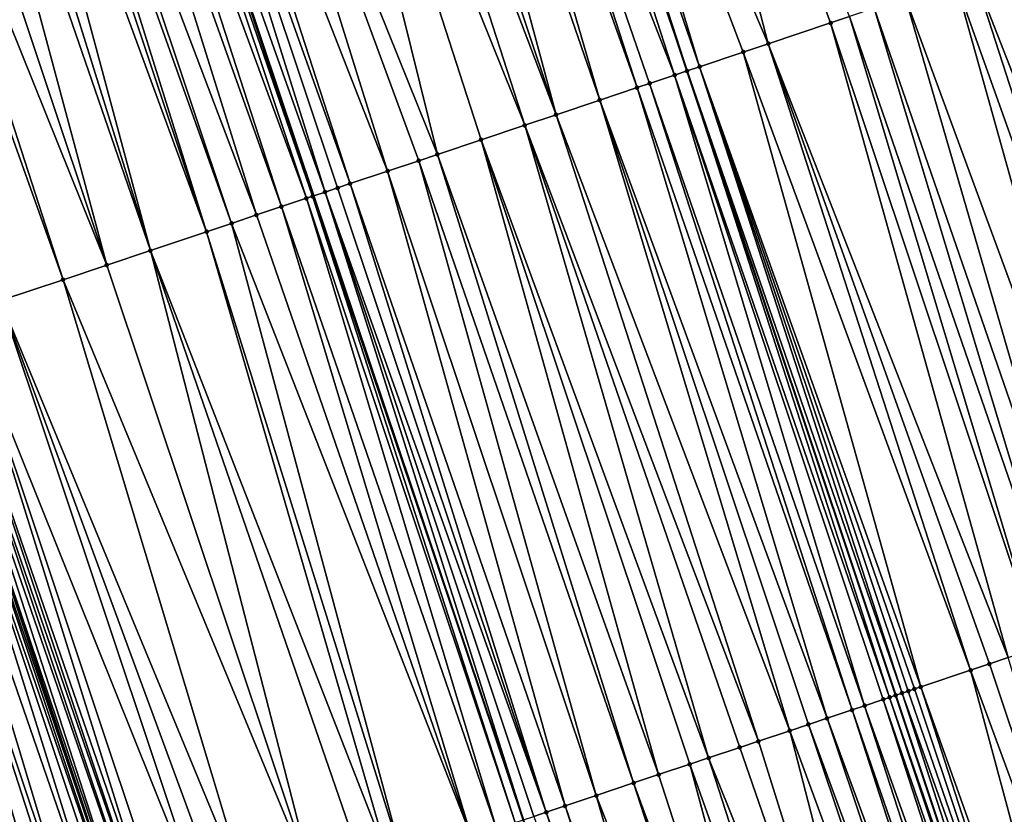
# Model space of a CAD drawing. Header units: feet. Extents: x 2004186 to 2014793, y 836912 to 864902.
# Tile 384 of 974: x 2010433 to 2010463, y 847730 to 847755. Entities that reach past the tile are written whole.
import ezdxf

# ---------------------------------------------------------------- set-up
doc = ezdxf.new("R2010")
doc.units = ezdxf.units.FT
doc.header["$LTSCALE"] = 100
doc.header["$MEASUREMENT"] = 0
for name, color, linetype, lineweight in [('EP_Travel Lane', 5, 'Continuous', 40), ('GPL_Skip Line', 2, 'Continuous', 40), ('Road Shots', 4, 'Continuous', 200), ('Road X-Section', 30, 'Continuous', 13)]:
    doc.layers.add(name, color=color, linetype=linetype, lineweight=lineweight)
doc.layers.add('I-77 SB_MM21-27-Surface-TIN', color=7, linetype='Continuous')

msp = doc.modelspace()

# ---------------------------------------------------------------- linework, layer by layer
at = {"layer": 'EP_Travel Lane'}
msp.add_polyline3d([(2010501.872985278, 847517.1109933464, 432.7483887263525), (2010496.310744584, 847536.3218239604, 432.6745083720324), (2010490.765699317, 847555.1800773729, 432.6028354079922), (2010484.966006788, 847574.3205816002, 432.5260049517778), (2010479.166326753, 847593.4610445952, 432.4364675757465), (2010473.366594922, 847612.6016785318, 432.3996113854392), (2010467.530391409, 847631.4371875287, 432.3242100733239), (2010461.442044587, 847650.4878200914, 432.2391061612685), (2010455.35366632, 847669.5385510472, 432.1852663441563), (2010449.265297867, 847688.589251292, 432.121640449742), (2010443.186575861, 847707.248586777, 432.0554925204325), (2010436.866702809, 847726.2237193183, 431.988828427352), (2010430.546862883, 847745.1987523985, 431.8974958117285), (2010424.227024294, 847764.173781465, 431.8052194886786), (2010417.886755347, 847782.7401750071, 431.723088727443), (2010411.27561073, 847801.6155537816, 431.5946390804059), (2010404.664397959, 847820.4911271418, 431.5215384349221)], dxfattribs=at)
at = {"layer": 'GPL_Skip Line'}
for points in [[(2010525.4082939, 847523.9307231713, 433.6682218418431), (2010519.844656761, 847543.1411599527, 433.5970293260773), (2010514.184985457, 847562.3230172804, 433.5167097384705), (2010508.352749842, 847581.4536226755, 433.4461953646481), (2010502.520505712, 847600.584256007, 433.38429494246), (2010496.688284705, 847619.7148134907, 433.2990074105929), (2010490.768642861, 847638.8182724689, 433.242910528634), (2010484.716626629, 847657.880400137, 433.1464994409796), (2010478.664581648, 847676.9426183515, 433.0787468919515), (2010472.612515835, 847696.0049021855, 433.0317631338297), (2010466.431678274, 847715.0252143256, 432.9819863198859), (2010460.089471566, 847733.9928286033, 432.9040520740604), (2010453.747290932, 847752.9603649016, 432.8067895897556), (2010447.405091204, 847771.9279583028, 432.723680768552), (2010440.917379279, 847790.845627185, 432.6399812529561), (2010434.280437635, 847809.7120895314, 432.5516954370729), (2010427.643483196, 847828.578588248, 432.473760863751)], [(2010513.870022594, 847520.5873133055, 433.2140708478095), (2010508.28748053, 847539.7922714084, 433.141995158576), (2010502.687297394, 847558.8161663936, 433.0602198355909), (2010496.916434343, 847577.9655090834, 432.997322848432), (2010491.145566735, 847597.1148669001, 432.9390856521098), (2010485.374706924, 847616.264198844, 432.8728785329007), (2010479.519576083, 847635.2452786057, 432.8005107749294), (2010473.442230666, 847654.29939332, 432.7123574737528), (2010467.364864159, 847673.3535741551, 432.6451907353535), (2010461.28748471, 847692.4077955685, 432.5908434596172), (2010455.136544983, 847711.2464973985, 432.5450511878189), (2010448.771277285, 847730.2064088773, 432.4689252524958), (2010442.406027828, 847749.1662660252, 432.3793146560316), (2010436.040771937, 847768.1261423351, 432.2944804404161), (2010429.602315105, 847786.863430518, 432.2031179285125), (2010422.965392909, 847805.7298375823, 432.0990983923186), (2010416.32843218, 847824.5963541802, 432.0262505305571)]]:
    msp.add_polyline3d(points, dxfattribs=at)
at = {"layer": 'I-77 SB_MM21-27-Surface-TIN', "color": 128, "linetype": 'ByBlock', "lineweight": -2}
for points in [[(2010451.198437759, 847773.1970218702, 432.8755388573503), (2010448.353424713, 847772.2452335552, 432.7639654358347), (2010456.212967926, 847753.7852510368, 432.9042151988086)], [(2010451.198437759, 847773.1970218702, 432.8755388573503), (2010458.109632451, 847754.4198089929, 432.9866335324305), (2010458.678637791, 847754.6101584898, 433.0069247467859)], [(2010451.198437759, 847773.1970218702, 432.8755388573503), (2010456.212967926, 847753.7852510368, 432.9042151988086), (2010458.109632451, 847754.4198089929, 432.9866335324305)], [(2010448.353424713, 847772.2452335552, 432.7639654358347), (2010447.594759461, 847771.9914087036, 432.7305851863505), (2010454.126621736, 847753.0872827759, 432.82483059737)], [(2010448.353424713, 847772.2452335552, 432.7639654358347), (2010455.45429718, 847753.5314426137, 432.8749061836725), (2010456.212967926, 847753.7852510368, 432.9042151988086)], [(2010448.353424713, 847772.2452335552, 432.7639654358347), (2010454.126621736, 847753.0872827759, 432.82483059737), (2010455.45429718, 847753.5314426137, 432.8749061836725)], [(2010447.215422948, 847771.8645079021, 432.7167763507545), (2010446.077400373, 847771.4838444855, 432.6850134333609), (2010453.367949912, 847752.8334775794, 432.796321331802)], [(2010447.215422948, 847771.8645079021, 432.7167763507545), (2010453.747290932, 847752.9603649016, 432.8067895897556), (2010447.405091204, 847771.9279583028, 432.723680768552)], [(2010447.215422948, 847771.8645079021, 432.7167763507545), (2010453.367949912, 847752.8334775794, 432.796321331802), (2010453.747290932, 847752.9603649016, 432.8067895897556)], [(2010447.594759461, 847771.9914087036, 432.7305851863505), (2010447.405091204, 847771.9279583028, 432.723680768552), (2010453.747290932, 847752.9603649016, 432.8067895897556)], [(2010447.594759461, 847771.9914087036, 432.7305851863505), (2010453.747290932, 847752.9603649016, 432.8067895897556), (2010454.126621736, 847753.0872827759, 432.82483059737)], [(2010446.077400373, 847771.4838444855, 432.6850134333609), (2010445.508397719, 847771.2934869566, 432.6627319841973), (2010452.229930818, 847752.4528037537, 432.7619771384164)], [(2010446.077400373, 847771.4838444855, 432.6850134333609), (2010452.609267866, 847752.5797029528, 432.7753892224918), (2010453.367949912, 847752.8334775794, 432.796321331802)], [(2010446.077400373, 847771.4838444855, 432.6850134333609), (2010452.229930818, 847752.4528037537, 432.7619771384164), (2010452.609267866, 847752.5797029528, 432.7753892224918)], [(2010445.508397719, 847771.2934869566, 432.6627319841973), (2010444.560072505, 847770.9761868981, 432.6162987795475), (2010451.091932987, 847752.0720663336, 432.7118701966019)], [(2010445.508397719, 847771.2934869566, 432.6627319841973), (2010451.091932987, 847752.0720663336, 432.7118701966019), (2010452.229930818, 847752.4528037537, 432.7619771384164)], [(2010444.560072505, 847770.9761868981, 432.6162987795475), (2010443.422070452, 847770.595462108, 432.5693235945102), (2010449.7642595, 847751.6279006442, 432.6603441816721)], [(2010444.560072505, 847770.9761868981, 432.6162987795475), (2010449.7642595, 847751.6279006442, 432.6603441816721), (2010451.091932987, 847752.0720663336, 432.7118701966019)], [(2010443.422070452, 847770.595462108, 432.5693235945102), (2010442.663394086, 847770.3416704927, 432.5441814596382), (2010449.7642595, 847751.6279006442, 432.6603441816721)], [(2010442.663394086, 847770.3416704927, 432.5441814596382), (2010441.335712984, 847769.8975275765, 432.4983015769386), (2010448.8159223, 847751.3106364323, 432.6227950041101)], [(2010442.663394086, 847770.3416704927, 432.5441814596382), (2010448.8159223, 847751.3106364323, 432.6227950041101), (2010449.7642595, 847751.6279006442, 432.6603441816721)], [(2010441.335712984, 847769.8975275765, 432.4983015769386), (2010438.680363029, 847769.009205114, 432.3974624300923), (2010446.160566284, 847750.4223320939, 432.526445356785)], [(2010441.335712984, 847769.8975275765, 432.4983015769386), (2010447.4882373, 847750.8665051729, 432.5798029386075), (2010448.8159223, 847751.3106364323, 432.6227950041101)], [(2010441.335712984, 847769.8975275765, 432.4983015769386), (2010446.160566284, 847750.4223320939, 432.526445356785), (2010447.4882373, 847750.8665051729, 432.5798029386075)], [(2010438.680363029, 847769.009205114, 432.3974624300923), (2010437.352680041, 847768.5650678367, 432.352980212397), (2010444.643220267, 847749.914728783, 432.4711822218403)], [(2010438.680363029, 847769.009205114, 432.3974624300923), (2010445.591561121, 847750.2319820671, 432.5060227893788), (2010446.160566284, 847750.4223320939, 432.526445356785)], [(2010438.680363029, 847769.009205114, 432.3974624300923), (2010444.643220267, 847749.914728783, 432.4711822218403), (2010445.591561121, 847750.2319820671, 432.5060227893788)], [(2010437.352680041, 847768.5650678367, 432.352980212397), (2010436.783677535, 847768.3747098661, 432.3305893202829), (2010443.505201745, 847749.5340532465, 432.436413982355)], [(2010437.352680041, 847768.5650678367, 432.352980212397), (2010443.505201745, 847749.5340532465, 432.436413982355), (2010444.643220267, 847749.914728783, 432.4711822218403)], [(2010436.783677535, 847768.3747098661, 432.3305893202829), (2010436.040771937, 847768.1261423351, 432.2944804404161), (2010442.746539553, 847749.2802192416, 432.4007641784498)], [(2010436.783677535, 847768.3747098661, 432.3305893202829), (2010443.125868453, 847749.4071428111, 432.4202167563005), (2010443.505201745, 847749.5340532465, 432.436413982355)], [(2010436.783677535, 847768.3747098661, 432.3305893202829), (2010442.746539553, 847749.2802192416, 432.4007641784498), (2010443.125868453, 847749.4071428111, 432.4202167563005)], [(2010435.835351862, 847768.0574111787, 432.2844960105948), (2010435.26635045, 847767.8670499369, 432.2612942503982), (2010442.177552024, 847749.0898164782, 432.3672701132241)], [(2010435.835351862, 847768.0574111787, 432.2844960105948), (2010442.367216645, 847749.1532777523, 432.3768698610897), (2010436.040771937, 847768.1261423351, 432.2944804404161)], [(2010435.835351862, 847768.0574111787, 432.2844960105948), (2010442.177552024, 847749.0898164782, 432.3672701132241), (2010442.367216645, 847749.1532777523, 432.3768698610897)], [(2010442.367216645, 847749.1532777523, 432.3768698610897), (2010442.406027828, 847749.1662660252, 432.3793146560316), (2010436.040771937, 847768.1261423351, 432.2944804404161)], [(2010442.746539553, 847749.2802192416, 432.4007641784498), (2010436.040771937, 847768.1261423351, 432.2944804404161), (2010442.406027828, 847749.1662660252, 432.3793146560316)], [(2010434.697351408, 847767.6766816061, 432.236335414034), (2010433.559368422, 847767.2958997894, 432.1752254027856), (2010440.660214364, 847748.5821881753, 432.3058123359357)], [(2010435.26635045, 847767.8670499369, 432.2612942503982), (2010434.697351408, 847767.6766816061, 432.236335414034), (2010441.418875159, 847748.8360263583, 432.3424977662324)], [(2010434.697351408, 847767.6766816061, 432.236335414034), (2010440.660214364, 847748.5821881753, 432.3058123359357), (2010441.418875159, 847748.8360263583, 432.3424977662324)], [(2010435.26635045, 847767.8670499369, 432.2612942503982), (2010441.418875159, 847748.8360263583, 432.3424977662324), (2010442.177552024, 847749.0898164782, 432.3672701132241)], [(2010433.559368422, 847767.2958997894, 432.1752254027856), (2010433.180035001, 847767.1689897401, 432.1591243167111), (2010439.901549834, 847748.3283611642, 432.2718960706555)], [(2010433.559368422, 847767.2958997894, 432.1752254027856), (2010439.901549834, 847748.3283611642, 432.2718960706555), (2010440.660214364, 847748.5821881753, 432.3058123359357)], [(2010432.80069559, 847767.0420976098, 432.1474647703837), (2010432.231687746, 847766.8517556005, 432.1290300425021), (2010439.142875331, 847748.0745639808, 432.2453729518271)], [(2010433.180035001, 847767.1689897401, 432.1591243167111), (2010432.80069559, 847767.0420976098, 432.1474647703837), (2010439.142875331, 847748.0745639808, 432.2453729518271)], [(2010433.180035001, 847767.1689897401, 432.1591243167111), (2010439.142875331, 847748.0745639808, 432.2453729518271), (2010439.901549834, 847748.3283611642, 432.2718960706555)], [(2010432.231687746, 847766.8517556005, 432.1290300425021), (2010431.473026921, 847766.5979175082, 432.0923679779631), (2010437.435872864, 847747.5034749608, 432.1744535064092)], [(2010432.231687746, 847766.8517556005, 432.1290300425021), (2010437.435872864, 847747.5034749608, 432.1744535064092), (2010439.142875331, 847748.0745639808, 432.2453729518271)], [(2010430.904026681, 847766.4075527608, 432.0682972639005), (2010429.766008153, 847766.0268772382, 432.0335337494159), (2010436.108198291, 847747.059312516, 432.123731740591)], [(2010431.473026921, 847766.5979175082, 432.0923679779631), (2010430.904026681, 847766.4075527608, 432.0682972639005), (2010437.435872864, 847747.5034749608, 432.1744535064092)], [(2010430.904026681, 847766.4075527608, 432.0682972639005), (2010436.108198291, 847747.059312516, 432.123731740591), (2010437.435872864, 847747.5034749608, 432.1744535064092)], [(2010429.766008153, 847766.0268772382, 432.0335337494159), (2010428.627993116, 847765.6461912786, 431.9961832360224), (2010436.108198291, 847747.059312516, 432.123731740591)], [(2010428.627993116, 847765.6461912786, 431.9961832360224), (2010428.058993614, 847765.4558243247, 431.9715656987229), (2010434.780518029, 847746.6151670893, 432.0772281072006)], [(2010428.627993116, 847765.6461912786, 431.9961832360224), (2010434.780518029, 847746.6151670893, 432.0772281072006), (2010436.108198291, 847747.059312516, 432.123731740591)], [(2010428.058993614, 847765.4558243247, 431.9715656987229), (2010432.883847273, 847745.9806277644, 431.9994278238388), (2010434.780518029, 847746.6151670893, 432.0772281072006)], [(2010463.609997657, 847756.2599131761, 433.1974175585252), (2010462.471987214, 847755.8792134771, 433.1566602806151), (2010469.762516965, 847737.2289057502, 433.2826274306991)], [(2010461.902989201, 847755.6888420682, 433.1309378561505), (2010460.385645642, 847755.181231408, 433.073853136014), (2010467.29683611, 847736.4040311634, 433.1880669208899)], [(2010462.471987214, 847755.8792134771, 433.1566602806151), (2010461.902989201, 847755.6888420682, 433.1309378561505), (2010468.624505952, 847736.8482077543, 433.2422935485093)], [(2010461.902989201, 847755.6888420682, 433.1309378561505), (2010467.29683611, 847736.4040311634, 433.1880669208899), (2010468.624505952, 847736.8482077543, 433.2422935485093)], [(2010462.471987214, 847755.8792134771, 433.1566602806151), (2010468.624505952, 847736.8482077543, 433.2422935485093), (2010469.762516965, 847737.2289057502, 433.2826274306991)], [(2010460.385645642, 847755.181231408, 433.073853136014), (2010459.437304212, 847754.8639798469, 433.0394396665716), (2010465.969155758, 847735.959886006, 433.1416315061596)], [(2010460.385645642, 847755.181231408, 433.073853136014), (2010465.969155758, 847735.959886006, 433.1416315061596), (2010467.29683611, 847736.4040311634, 433.1880669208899)], [(2010459.437304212, 847754.8639798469, 433.0394396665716), (2010458.678637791, 847754.6101584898, 433.0069247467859), (2010465.210487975, 847735.7060687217, 433.1101269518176)], [(2010459.437304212, 847754.8639798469, 433.0394396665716), (2010465.210487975, 847735.7060687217, 433.1101269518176), (2010465.969155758, 847735.959886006, 433.1416315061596)], [(2010458.109632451, 847754.4198089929, 432.9866335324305), (2010456.212967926, 847753.7852510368, 432.9042151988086), (2010463.503481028, 847735.1349931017, 433.0425307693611)], [(2010458.678637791, 847754.6101584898, 433.0069247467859), (2010458.109632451, 847754.4198089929, 432.9866335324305), (2010464.45182187, 847735.4522464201, 433.0773787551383)], [(2010458.109632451, 847754.4198089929, 432.9866335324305), (2010463.503481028, 847735.1349931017, 433.0425307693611), (2010464.45182187, 847735.4522464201, 433.0773787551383)], [(2010458.678637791, 847754.6101584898, 433.0069247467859), (2010464.45182187, 847735.4522464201, 433.0773787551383), (2010465.210487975, 847735.7060687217, 433.1101269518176)], [(2010455.45429718, 847753.5314426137, 432.8749061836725), (2010454.126621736, 847753.0872827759, 432.82483059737), (2010460.848143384, 847734.2466338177, 432.9325649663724)], [(2010456.212967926, 847753.7852510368, 432.9042151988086), (2010455.45429718, 847753.5314426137, 432.8749061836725), (2010462.365476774, 847734.754274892, 432.9971866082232)], [(2010455.45429718, 847753.5314426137, 432.8749061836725), (2010460.848143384, 847734.2466338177, 432.9325649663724), (2010462.365476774, 847734.754274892, 432.9971866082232)], [(2010456.212967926, 847753.7852510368, 432.9042151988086), (2010462.934480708, 847734.944628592, 433.0185190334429), (2010463.503481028, 847735.1349931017, 433.0425307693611)], [(2010456.212967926, 847753.7852510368, 432.9042151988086), (2010462.365476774, 847734.754274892, 432.9971866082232), (2010462.934480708, 847734.944628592, 433.0185190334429)], [(2010453.367949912, 847752.8334775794, 432.796321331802), (2010459.899807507, 847733.9293656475, 432.8940357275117), (2010453.747290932, 847752.9603649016, 432.8067895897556)], [(2010454.126621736, 847753.0872827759, 432.82483059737), (2010453.747290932, 847752.9603649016, 432.8067895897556), (2010460.279139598, 847734.0562796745, 432.9111227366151)], [(2010459.899807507, 847733.9293656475, 432.8940357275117), (2010460.089471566, 847733.9928286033, 432.9040520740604), (2010453.747290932, 847752.9603649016, 432.8067895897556)], [(2010460.279139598, 847734.0562796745, 432.9111227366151), (2010453.747290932, 847752.9603649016, 432.8067895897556), (2010460.089471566, 847733.9928286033, 432.9040520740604)], [(2010454.126621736, 847753.0872827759, 432.82483059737), (2010460.65848006, 847734.1831686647, 432.9220040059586), (2010460.848143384, 847734.2466338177, 432.9325649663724)], [(2010454.126621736, 847753.0872827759, 432.82483059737), (2010460.468813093, 847734.1197144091, 432.9141440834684), (2010460.65848006, 847734.1831686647, 432.9220040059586)], [(2010454.126621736, 847753.0872827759, 432.82483059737), (2010460.279139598, 847734.0562796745, 432.9111227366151), (2010460.468813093, 847734.1197144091, 432.9141440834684)], [(2010453.367949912, 847752.8334775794, 432.796321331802), (2010452.609267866, 847752.5797029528, 432.7753892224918), (2010459.141123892, 847733.675595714, 432.8742677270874)], [(2010453.367949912, 847752.8334775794, 432.796321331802), (2010459.710140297, 847733.8659121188, 432.8863559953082), (2010459.899807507, 847733.9293656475, 432.8940357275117)], [(2010453.367949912, 847752.8334775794, 432.796321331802), (2010459.141123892, 847733.675595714, 432.8742677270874), (2010459.710140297, 847733.8659121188, 432.8863559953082)], [(2010452.229930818, 847752.4528037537, 432.7619771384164), (2010451.091932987, 847752.0720663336, 432.7118701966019), (2010458.00312135, 847733.2948723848, 432.8276546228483)], [(2010452.609267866, 847752.5797029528, 432.7753892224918), (2010452.229930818, 847752.4528037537, 432.7619771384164), (2010458.761785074, 847733.5487018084, 432.8621681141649)], [(2010452.229930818, 847752.4528037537, 432.7619771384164), (2010458.00312135, 847733.2948723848, 432.8276546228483), (2010458.761785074, 847733.5487018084, 432.8621681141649)], [(2010452.609267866, 847752.5797029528, 432.7753892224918), (2010458.761785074, 847733.5487018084, 432.8621681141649), (2010459.141123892, 847733.675595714, 432.8742677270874)], [(2010451.091932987, 847752.0720663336, 432.7118701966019), (2010449.7642595, 847751.6279006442, 432.6603441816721), (2010456.865116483, 847732.9141560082, 432.782764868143)], [(2010451.091932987, 847752.0720663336, 432.7118701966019), (2010457.434121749, 847733.1045057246, 432.8031098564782), (2010458.00312135, 847733.2948723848, 432.8276546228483)], [(2010451.091932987, 847752.0720663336, 432.7118701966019), (2010456.865116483, 847732.9141560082, 432.782764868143), (2010457.434121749, 847733.1045057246, 432.8031098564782)], [(2010449.7642595, 847751.6279006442, 432.6603441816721), (2010448.8159223, 847751.3106364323, 432.6227950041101), (2010455.916780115, 847732.5968893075, 432.7445998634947)], [(2010449.7642595, 847751.6279006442, 432.6603441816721), (2010455.916780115, 847732.5968893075, 432.7445998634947), (2010456.865116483, 847732.9141560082, 432.782764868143)], [(2010448.8159223, 847751.3106364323, 432.6227950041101), (2010447.4882373, 847750.8665051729, 432.5798029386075), (2010454.399429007, 847732.0893012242, 432.693112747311)], [(2010448.8159223, 847751.3106364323, 432.6227950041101), (2010455.347778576, 847732.4065284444, 432.7214919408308), (2010455.916780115, 847732.5968893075, 432.7445998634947)], [(2010448.8159223, 847751.3106364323, 432.6227950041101), (2010454.399429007, 847732.0893012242, 432.693112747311), (2010455.347778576, 847732.4065284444, 432.7214919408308)], [(2010447.4882373, 847750.8665051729, 432.5798029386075), (2010446.160566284, 847750.4223320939, 432.526445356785), (2010452.882088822, 847731.5816804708, 432.6335279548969)], [(2010447.4882373, 847750.8665051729, 432.5798029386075), (2010453.830422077, 847731.8989564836, 432.67400106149), (2010454.399429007, 847732.0893012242, 432.693112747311)], [(2010447.4882373, 847750.8665051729, 432.5798029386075), (2010452.882088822, 847731.5816804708, 432.6335279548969), (2010453.830422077, 847731.8989564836, 432.67400106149)], [(2010445.591561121, 847750.2319820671, 432.5060227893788), (2010444.643220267, 847749.914728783, 432.4711822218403), (2010450.985409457, 847730.947166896, 432.5621121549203)], [(2010446.160566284, 847750.4223320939, 432.526445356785), (2010445.591561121, 847750.2319820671, 432.5060227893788), (2010452.123416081, 847731.3278780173, 432.6056993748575)], [(2010445.591561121, 847750.2319820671, 432.5060227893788), (2010450.985409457, 847730.947166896, 432.5621121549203), (2010452.123416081, 847731.3278780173, 432.6056993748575)], [(2010446.160566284, 847750.4223320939, 432.526445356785), (2010452.123416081, 847731.3278780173, 432.6056993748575), (2010452.882088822, 847731.5816804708, 432.6335279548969)], [(2010444.643220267, 847749.914728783, 432.4711822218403), (2010443.505201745, 847749.5340532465, 432.436413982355), (2010450.037061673, 847730.6299343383, 432.5324099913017)], [(2010444.643220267, 847749.914728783, 432.4711822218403), (2010450.037061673, 847730.6299343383, 432.5324099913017), (2010450.985409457, 847730.947166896, 432.5621121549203)], [(2010443.125868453, 847749.4071428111, 432.4202167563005), (2010442.746539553, 847749.2802192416, 432.4007641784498), (2010449.468060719, 847730.4395717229, 432.5088677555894)], [(2010443.505201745, 847749.5340532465, 432.436413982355), (2010443.125868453, 847749.4071428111, 432.4202167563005), (2010449.468060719, 847730.4395717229, 432.5088677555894)], [(2010443.505201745, 847749.5340532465, 432.436413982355), (2010449.468060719, 847730.4395717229, 432.5088677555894), (2010450.037061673, 847730.6299343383, 432.5324099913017)], [(2010442.177552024, 847749.0898164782, 432.3672701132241), (2010441.418875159, 847748.8360263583, 432.3424977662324), (2010447.950739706, 847729.9318936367, 432.4350722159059)], [(2010442.367216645, 847749.1532777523, 432.3768698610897), (2010442.177552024, 847749.0898164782, 432.3672701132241), (2010448.519743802, 847730.122246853, 432.4562847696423)], [(2010442.177552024, 847749.0898164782, 432.3672701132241), (2010447.950739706, 847729.9318936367, 432.4350722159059), (2010448.519743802, 847730.122246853, 432.4562847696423)], [(2010442.367216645, 847749.1532777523, 432.3768698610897), (2010448.771277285, 847730.2064088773, 432.4689252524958), (2010442.406027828, 847749.1662660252, 432.3793146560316)], [(2010442.367216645, 847749.1532777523, 432.3768698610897), (2010448.519743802, 847730.122246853, 432.4562847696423), (2010448.771277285, 847730.2064088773, 432.4689252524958)], [(2010442.746539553, 847749.2802192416, 432.4007641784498), (2010442.406027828, 847749.1662660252, 432.3793146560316), (2010448.771277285, 847730.2064088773, 432.4689252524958)], [(2010442.746539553, 847749.2802192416, 432.4007641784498), (2010448.771277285, 847730.2064088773, 432.4689252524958), (2010449.088737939, 847730.31262985, 432.4848788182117)], [(2010442.746539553, 847749.2802192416, 432.4007641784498), (2010449.088737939, 847730.31262985, 432.4848788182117), (2010449.468060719, 847730.4395717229, 432.5088677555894)], [(2010441.418875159, 847748.8360263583, 432.3424977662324), (2010440.660214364, 847748.5821881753, 432.3058123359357), (2010447.192079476, 847729.6780537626, 432.3979685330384)], [(2010441.418875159, 847748.8360263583, 432.3424977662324), (2010447.192079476, 847729.6780537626, 432.3979685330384), (2010447.950739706, 847729.9318936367, 432.4350722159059)], [(2010440.660214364, 847748.5821881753, 432.3058123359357), (2010439.901549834, 847748.3283611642, 432.2718960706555), (2010447.192079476, 847729.6780537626, 432.3979685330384)], [(2010439.901549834, 847748.3283611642, 432.2718960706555), (2010439.142875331, 847748.0745639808, 432.2453729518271), (2010445.105731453, 847728.9800909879, 432.3199459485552)], [(2010439.901549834, 847748.3283611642, 432.2718960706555), (2010445.105731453, 847728.9800909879, 432.3199459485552), (2010447.192079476, 847729.6780537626, 432.3979685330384)], [(2010439.142875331, 847748.0745639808, 432.2453729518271), (2010437.435872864, 847747.5034749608, 432.1744535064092), (2010444.726399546, 847728.8531764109, 432.3027226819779)], [(2010439.142875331, 847748.0745639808, 432.2453729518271), (2010444.726399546, 847728.8531764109, 432.3027226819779), (2010445.105731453, 847728.9800909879, 432.3199459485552)], [(2010437.435872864, 847747.5034749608, 432.1744535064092), (2010436.108198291, 847747.059312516, 432.123731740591), (2010442.45037386, 847728.0917913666, 432.2247684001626)], [(2010437.435872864, 847747.5034749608, 432.1744535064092), (2010443.967731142, 847728.5993609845, 432.2716785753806), (2010444.726399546, 847728.8531764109, 432.3027226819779)], [(2010437.435872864, 847747.5034749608, 432.1744535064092), (2010442.45037386, 847728.0917913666, 432.2247684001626), (2010443.967731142, 847728.5993609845, 432.2716785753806)], [(2010436.108198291, 847747.059312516, 432.123731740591), (2010434.780518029, 847746.6151670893, 432.0772281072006), (2010442.45037386, 847728.0917913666, 432.2247684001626)], [(2010434.780518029, 847746.6151670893, 432.0772281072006), (2010432.883847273, 847745.9806277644, 431.9994278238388), (2010440.553693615, 847727.4572804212, 432.1540044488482)], [(2010434.780518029, 847746.6151670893, 432.0772281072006), (2010440.553693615, 847727.4572804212, 432.1540044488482), (2010442.45037386, 847728.0917913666, 432.2247684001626)], [(2010432.883847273, 847745.9806277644, 431.9994278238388), (2010431.745835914, 847745.5999308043, 431.9593494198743), (2010439.226026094, 847727.0130968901, 432.0980575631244)], [(2010432.883847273, 847745.9806277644, 431.9994278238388), (2010439.795026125, 847727.2034622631, 432.1222832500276), (2010440.553693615, 847727.4572804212, 432.1540044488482)], [(2010432.883847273, 847745.9806277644, 431.9994278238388), (2010439.226026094, 847727.0130968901, 432.0980575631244), (2010439.795026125, 847727.2034622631, 432.1222832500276)], [(2010431.745835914, 847745.5999308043, 431.9593494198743), (2010431.176831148, 847745.4095795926, 431.93863319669), (2010437.70868242, 847726.5054865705, 432.0410589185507)], [(2010431.745835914, 847745.5999308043, 431.9593494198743), (2010438.088012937, 847726.6324053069, 432.0593131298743), (2010439.226026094, 847727.0130968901, 432.0980575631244)], [(2010431.745835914, 847745.5999308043, 431.9593494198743), (2010437.70868242, 847726.5054865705, 432.0410589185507), (2010438.088012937, 847726.6324053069, 432.0593131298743)], [(2010430.418188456, 847745.1556872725, 431.8885290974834), (2010430.228523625, 847745.0922266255, 431.8790848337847), (2010436.760374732, 847726.1881340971, 431.9816339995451)], [(2010430.418188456, 847745.1556872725, 431.8885290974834), (2010436.866702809, 847726.2237193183, 431.988828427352), (2010430.546862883, 847745.1987523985, 431.8974958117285)], [(2010430.418188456, 847745.1556872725, 431.8885290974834), (2010436.760374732, 847726.1881340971, 431.9816339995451), (2010436.866702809, 847726.2237193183, 431.988828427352)], [(2010430.797507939, 847745.2826390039, 431.9149620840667), (2010430.546862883, 847745.1987523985, 431.8974958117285), (2010436.950034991, 847726.2516084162, 431.9944668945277)], [(2010436.950034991, 847726.2516084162, 431.9944668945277), (2010430.546862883, 847745.1987523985, 431.8974958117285), (2010436.866702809, 847726.2237193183, 431.988828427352)], [(2010430.987167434, 847745.3461156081, 431.928361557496), (2010430.797507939, 847745.2826390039, 431.9149620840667), (2010437.329349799, 847726.3785741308, 432.0243653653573)], [(2010430.797507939, 847745.2826390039, 431.9149620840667), (2010436.950034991, 847726.2516084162, 431.9944668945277), (2010437.329349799, 847726.3785741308, 432.0243653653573)], [(2010431.176831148, 847745.4095795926, 431.93863319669), (2010430.987167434, 847745.3461156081, 431.928361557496), (2010437.51901378, 847726.4420373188, 432.0344393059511)], [(2010430.987167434, 847745.3461156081, 431.928361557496), (2010437.329349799, 847726.3785741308, 432.0243653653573), (2010437.51901378, 847726.4420373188, 432.0344393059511)], [(2010431.176831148, 847745.4095795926, 431.93863319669), (2010437.51901378, 847726.4420373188, 432.0344393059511), (2010437.70868242, 847726.5054865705, 432.0410589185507)], [(2010429.659522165, 847744.9018655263, 431.8559178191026), (2010429.090530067, 847744.7114764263, 431.8258104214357), (2010435.432723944, 847725.7439005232, 431.9132833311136)], [(2010430.228523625, 847745.0922266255, 431.8790848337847), (2010429.659522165, 847744.9018655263, 431.8559178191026), (2010436.191371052, 847725.9977796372, 431.9601132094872)], [(2010429.659522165, 847744.9018655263, 431.8559178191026), (2010435.432723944, 847725.7439005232, 431.9132833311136), (2010436.191371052, 847725.9977796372, 431.9601132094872)], [(2010430.228523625, 847745.0922266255, 431.8790848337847), (2010436.570709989, 847726.1246731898, 431.9721252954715), (2010436.760374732, 847726.1881340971, 431.9816339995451)], [(2010430.228523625, 847745.0922266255, 431.8790848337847), (2010436.191371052, 847725.9977796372, 431.9601132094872), (2010436.570709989, 847726.1246731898, 431.9721252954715)], [(2010429.090530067, 847744.7114764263, 431.8258104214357), (2010427.952535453, 847744.3307293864, 431.7733190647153), (2010434.674051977, 847725.4900957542, 431.8848808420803)], [(2010429.090530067, 847744.7114764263, 431.8258104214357), (2010435.243058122, 847725.6804428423, 431.9045744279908), (2010435.432723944, 847725.7439005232, 431.9132833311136)], [(2010429.090530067, 847744.7114764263, 431.8258104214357), (2010434.674051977, 847725.4900957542, 431.8848808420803), (2010435.243058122, 847725.6804428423, 431.9045744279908)], [(2010427.952535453, 847744.3307293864, 431.7733190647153), (2010433.156732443, 847724.9824132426, 431.8099884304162), (2010434.674051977, 847725.4900957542, 431.8848808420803)], [(2010463.503481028, 847735.1349931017, 433.0425307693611), (2010462.934480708, 847734.944628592, 433.0185190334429), (2010469.27669691, 847715.97698592, 433.0894153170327)], [(2010462.365476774, 847734.754274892, 432.9971866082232), (2010460.848143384, 847734.2466338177, 432.9325649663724), (2010467.569683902, 847715.4059284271, 433.0263121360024)], [(2010462.934480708, 847734.944628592, 433.0185190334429), (2010462.365476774, 847734.754274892, 432.9971866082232), (2010469.27669691, 847715.97698592, 433.0894153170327)], [(2010462.365476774, 847734.754274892, 432.9971866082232), (2010467.569683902, 847715.4059284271, 433.0263121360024), (2010469.27669691, 847715.97698592, 433.0894153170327)], [(2010460.468813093, 847734.1197144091, 432.9141440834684), (2010460.279139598, 847734.0562796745, 432.9111227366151), (2010467.000681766, 847715.2155693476, 433.0036463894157)], [(2010460.65848006, 847734.1831686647, 432.9220040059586), (2010460.468813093, 847734.1197144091, 432.9141440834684), (2010467.000681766, 847715.2155693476, 433.0036463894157)], [(2010460.848143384, 847734.2466338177, 432.9325649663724), (2010460.65848006, 847734.1831686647, 432.9220040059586), (2010467.000681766, 847715.2155693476, 433.0036463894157)], [(2010460.848143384, 847734.2466338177, 432.9325649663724), (2010467.000681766, 847715.2155693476, 433.0036463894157), (2010467.569683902, 847715.4059284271, 433.0263121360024)], [(2010459.710140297, 847733.8659121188, 432.8863559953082), (2010459.141123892, 847733.675595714, 432.8742677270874), (2010465.862679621, 847714.8348448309, 432.9567389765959)], [(2010459.899807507, 847733.9293656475, 432.8940357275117), (2010459.710140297, 847733.8659121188, 432.8863559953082), (2010466.242014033, 847714.9617519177, 432.9721057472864)], [(2010459.710140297, 847733.8659121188, 432.8863559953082), (2010465.862679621, 847714.8348448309, 432.9567389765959), (2010466.242014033, 847714.9617519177, 432.9721057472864)], [(2010459.899807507, 847733.9293656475, 432.8940357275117), (2010466.431678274, 847715.0252143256, 432.9819863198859), (2010460.089471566, 847733.9928286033, 432.9040520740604)], [(2010459.899807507, 847733.9293656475, 432.8940357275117), (2010466.242014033, 847714.9617519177, 432.9721057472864), (2010466.431678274, 847715.0252143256, 432.9819863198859)], [(2010460.279139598, 847734.0562796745, 432.9111227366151), (2010460.089471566, 847733.9928286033, 432.9040520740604), (2010466.431678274, 847715.0252143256, 432.9819863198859)], [(2010460.279139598, 847734.0562796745, 432.9111227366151), (2010466.431678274, 847715.0252143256, 432.9819863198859), (2010467.000681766, 847715.2155693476, 433.0036463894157)], [(2010458.761785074, 847733.5487018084, 432.8621681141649), (2010458.00312135, 847733.2948723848, 432.8276546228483), (2010464.914327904, 847714.5176240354, 432.9299521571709)], [(2010459.141123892, 847733.675595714, 432.8742677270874), (2010458.761785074, 847733.5487018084, 432.8621681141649), (2010465.293664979, 847714.6445231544, 432.9433440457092)], [(2010458.761785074, 847733.5487018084, 432.8621681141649), (2010464.914327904, 847714.5176240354, 432.9299521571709), (2010465.293664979, 847714.6445231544, 432.9433440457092)], [(2010459.141123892, 847733.675595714, 432.8742677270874), (2010465.293664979, 847714.6445231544, 432.9433440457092), (2010465.862679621, 847714.8348448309, 432.9567389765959)], [(2010458.00312135, 847733.2948723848, 432.8276546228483), (2010457.434121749, 847733.1045057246, 432.8031098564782), (2010464.34533422, 847714.327239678, 432.9010209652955)], [(2010458.00312135, 847733.2948723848, 432.8276546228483), (2010464.34533422, 847714.327239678, 432.9010209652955), (2010464.914327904, 847714.5176240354, 432.9299521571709)], [(2010456.865116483, 847732.9141560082, 432.782764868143), (2010455.916780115, 847732.5968893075, 432.7445998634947), (2010461.879659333, 847713.5023472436, 432.802036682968)], [(2010457.434121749, 847733.1045057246, 432.8031098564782), (2010456.865116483, 847732.9141560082, 432.782764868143), (2010463.77633785, 847714.1368633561, 432.8740813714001)], [(2010456.865116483, 847732.9141560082, 432.782764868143), (2010461.879659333, 847713.5023472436, 432.802036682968), (2010463.77633785, 847714.1368633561, 432.8740813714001)], [(2010457.434121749, 847733.1045057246, 432.8031098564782), (2010463.77633785, 847714.1368633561, 432.8740813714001), (2010464.34533422, 847714.327239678, 432.9010209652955)], [(2010455.916780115, 847732.5968893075, 432.7445998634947), (2010455.347778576, 847732.4065284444, 432.7214919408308), (2010461.879659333, 847713.5023472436, 432.802036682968)], [(2010455.347778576, 847732.4065284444, 432.7214919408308), (2010454.399429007, 847732.0893012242, 432.693112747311), (2010461.879659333, 847713.5023472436, 432.802036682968)], [(2010454.399429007, 847732.0893012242, 432.693112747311), (2010453.830422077, 847731.8989564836, 432.67400106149), (2010460.551978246, 847713.0582042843, 432.7561460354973)], [(2010454.399429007, 847732.0893012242, 432.693112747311), (2010460.551978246, 847713.0582042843, 432.7561460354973), (2010461.879659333, 847713.5023472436, 432.802036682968)], [(2010453.830422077, 847731.8989564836, 432.67400106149), (2010452.882088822, 847731.5816804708, 432.6335279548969), (2010459.034639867, 847712.5505781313, 432.695222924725)], [(2010453.830422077, 847731.8989564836, 432.67400106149), (2010459.034639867, 847712.5505781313, 432.695222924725), (2010460.551978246, 847713.0582042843, 432.7561460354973)], [(2010452.882088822, 847731.5816804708, 432.6335279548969), (2010452.123416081, 847731.3278780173, 432.6056993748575), (2010459.034639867, 847712.5505781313, 432.695222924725)], [(2010452.123416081, 847731.3278780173, 432.6056993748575), (2010450.985409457, 847730.947166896, 432.5621121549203), (2010458.275962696, 847712.2967889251, 432.6706778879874)], [(2010452.123416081, 847731.3278780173, 432.6056993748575), (2010458.275962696, 847712.2967889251, 432.6706778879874), (2010459.034639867, 847712.5505781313, 432.695222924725)], [(2010450.985409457, 847730.947166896, 432.5621121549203), (2010450.037061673, 847730.6299343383, 432.5324099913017), (2010456.568957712, 847711.7257074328, 432.6016261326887)], [(2010450.985409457, 847730.947166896, 432.5621121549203), (2010456.568957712, 847711.7257074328, 432.6016261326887), (2010458.275962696, 847712.2967889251, 432.6706778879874)], [(2010450.037061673, 847730.6299343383, 432.5324099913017), (2010449.468060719, 847730.4395717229, 432.5088677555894), (2010456.189619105, 847711.5988128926, 432.5893692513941)], [(2010450.037061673, 847730.6299343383, 432.5324099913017), (2010456.189619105, 847711.5988128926, 432.5893692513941), (2010456.568957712, 847711.7257074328, 432.6016261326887)], [(2010449.468060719, 847730.4395717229, 432.5088677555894), (2010449.088737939, 847730.31262985, 432.4848788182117), (2010455.810276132, 847711.4719314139, 432.5803497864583)], [(2010449.468060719, 847730.4395717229, 432.5088677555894), (2010455.810276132, 847711.4719314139, 432.5803497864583), (2010456.189619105, 847711.5988128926, 432.5893692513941)]]:
    msp.add_3dface(points, dxfattribs=at)
at = {"layer": 'Road Shots', "lineweight": 100}
for p in [(2010458.109632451, 847754.4198089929, 432.9866335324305), (2010455.45429718, 847753.5314426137, 432.8749061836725), (2010456.212967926, 847753.7852510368, 432.9042151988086), (2010453.747290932, 847752.9603649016, 432.8067895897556), (2010454.126621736, 847753.0872827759, 432.82483059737), (2010453.367949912, 847752.8334775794, 432.796321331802), (2010452.229930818, 847752.4528037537, 432.7619771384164), (2010452.609267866, 847752.5797029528, 432.7753892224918), (2010451.091932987, 847752.0720663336, 432.7118701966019), (2010449.7642595, 847751.6279006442, 432.6603441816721), (2010448.8159223, 847751.3106364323, 432.6227950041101), (2010447.4882373, 847750.8665051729, 432.5798029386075), (2010445.591561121, 847750.2319820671, 432.5060227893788), (2010446.160566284, 847750.4223320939, 432.526445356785), (2010444.643220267, 847749.914728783, 432.4711822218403), (2010443.125868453, 847749.4071428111, 432.4202167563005), (2010443.505201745, 847749.5340532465, 432.436413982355), (2010442.177552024, 847749.0898164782, 432.3672701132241), (2010442.367216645, 847749.1532777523, 432.3768698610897), (2010442.746539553, 847749.2802192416, 432.4007641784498), (2010441.418875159, 847748.8360263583, 432.3424977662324), (2010440.660214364, 847748.5821881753, 432.3058123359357), (2010439.901549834, 847748.3283611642, 432.2718960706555), (2010439.142875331, 847748.0745639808, 432.2453729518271), (2010437.435872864, 847747.5034749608, 432.1744535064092), (2010436.108198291, 847747.059312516, 432.123731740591), (2010434.780518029, 847746.6151670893, 432.0772281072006), (2010462.365476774, 847734.754274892, 432.9971866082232), (2010462.934480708, 847734.944628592, 433.0185190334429), (2010460.468813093, 847734.1197144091, 432.9141440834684), (2010460.65848006, 847734.1831686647, 432.9220040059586), (2010460.848143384, 847734.2466338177, 432.9325649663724), (2010459.710140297, 847733.8659121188, 432.8863559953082), (2010459.899807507, 847733.9293656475, 432.8940357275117), (2010460.089471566, 847733.9928286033, 432.9040520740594), (2010460.279139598, 847734.0562796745, 432.9111227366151), (2010458.761785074, 847733.5487018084, 432.8621681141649), (2010459.141123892, 847733.675595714, 432.8742677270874), (2010458.00312135, 847733.2948723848, 432.8276546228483), (2010456.865116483, 847732.9141560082, 432.782764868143), (2010457.434121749, 847733.1045057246, 432.8031098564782), (2010455.916780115, 847732.5968893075, 432.7445998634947), (2010455.347778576, 847732.4065284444, 432.7214919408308), (2010454.399429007, 847732.0893012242, 432.693112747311), (2010453.830422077, 847731.8989564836, 432.67400106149), (2010452.882088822, 847731.5816804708, 432.6335279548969), (2010452.123416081, 847731.3278780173, 432.6056993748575), (2010450.985409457, 847730.947166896, 432.5621121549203), (2010450.037061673, 847730.6299343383, 432.5324099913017), (2010449.468060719, 847730.4395717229, 432.5088677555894)]:
    msp.add_point(p, dxfattribs=at)
at = {"layer": 'Road X-Section', "extrusion": (0.3171098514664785, -0.9483792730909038, 0.004253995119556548), "elevation": -166454.8059699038, "flags": 128}
msp.add_lwpolyline([(2175493.363518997, 1139.76489967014), (2175494.763518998, 1139.825948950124), (2175495.963518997, 1139.881565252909), (2175497.163518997, 1139.93405708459), (2175497.763518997, 1139.964164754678), (2175498.363518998, 1139.987331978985), (2175498.563518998, 1139.996776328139), (2175498.963518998, 1140.023209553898), (2175499.163518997, 1140.036609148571), (2175499.363518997, 1140.046880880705), (2175499.963518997, 1140.067597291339), (2175501.163518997, 1140.107676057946), (2175503.163518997, 1140.185477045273), (2175504.563518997, 1140.231981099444), (2175505.963518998, 1140.282703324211), (2175507.763518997, 1140.353623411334), (2175508.563518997, 1140.380146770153), (2175509.363518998, 1140.41406334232), (2175510.163518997, 1140.45074910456), (2175510.963518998, 1140.475521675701), (2175511.163518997, 1140.485121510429), (2175511.563518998, 1140.509016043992), (2175511.963518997, 1140.528468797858), (2175512.363518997, 1140.54466617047), (2175513.563518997, 1140.579434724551), (2175514.563518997, 1140.61427560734), (2175515.163518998, 1140.634698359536), (2175516.563518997, 1140.688056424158), (2175517.963518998, 1140.731048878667), (2175518.963518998, 1140.768598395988), (2175520.363518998, 1140.820124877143), (2175521.563518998, 1140.870232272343), (2175521.963518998, 1140.883644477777), (2175522.763518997, 1140.904576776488), (2175523.163518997, 1140.915045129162), (2175523.563518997, 1140.933086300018), (2175524.963518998, 1140.983162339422), (2175525.763518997, 1141.012471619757), (2175527.763518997, 1141.094890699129), (2175528.363518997, 1141.115182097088), (2175529.163518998, 1141.14769731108), (2175530.163518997, 1141.182111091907), (2175531.763518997, 1141.239196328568), (2175532.363518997, 1141.264918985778), (2175533.563518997, 1141.305676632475), (2175534.763518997, 1141.342151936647), (2175534.963518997, 1141.356907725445), (2175535.363518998, 1141.397416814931), (2175535.563518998, 1141.415897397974), (2175535.763518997, 1141.428007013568), (2175535.963518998, 1141.434470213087), (2175536.363518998, 1141.438610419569), (2175536.563518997, 1141.44256519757), (2175536.963518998, 1141.456463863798), (2175537.363518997, 1141.477515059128), (2175537.563518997, 1141.488751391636), (2175538.163518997, 1141.506949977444), (2175539.163518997, 1141.543474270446), (2175539.563518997, 1141.558714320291), (2175539.963518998, 1141.565909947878), (2175540.563518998, 1141.589486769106), (2175541.563518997, 1141.622787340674), (2175542.163518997, 1141.639342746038)], dxfattribs=at)
at = {"layer": 'Road X-Section', "extrusion": (0.3171098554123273, -0.948379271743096, 0.004254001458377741), "elevation": -166434.7968916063, "flags": 128}
msp.add_lwpolyline([(2175493.164213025, 1139.768350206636), (2175493.964213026, 1139.802270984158), (2175494.764213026, 1139.834170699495), (2175496.364213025, 1139.909063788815), (2175496.964213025, 1139.928757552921), (2175497.164213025, 1139.937466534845), (2175497.964213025, 1139.984296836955), (2175498.364213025, 1139.99630903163), (2175498.564213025, 1140.005817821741), (2175498.764213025, 1140.01865083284), (2175499.164213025, 1140.048549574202), (2175499.364213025, 1140.058623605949), (2175499.564213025, 1140.065243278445), (2175499.964213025, 1140.083497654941), (2175501.164213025, 1140.122242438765), (2175501.764213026, 1140.146468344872), (2175502.564213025, 1140.178189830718), (2175504.564213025, 1140.248954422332), (2175506.164213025, 1140.295865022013), (2175506.964213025, 1140.326909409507), (2175507.364213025, 1140.344132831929), (2175509.564213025, 1140.42215612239), (2175510.364213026, 1140.459260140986), (2175510.964213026, 1140.480472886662), (2175511.564213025, 1140.509067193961), (2175511.964213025, 1140.533056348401), (2175512.564213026, 1140.556598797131), (2175513.564213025, 1140.586301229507), (2175514.764213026, 1140.629888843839), (2175515.564213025, 1140.657717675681), (2175516.564213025, 1140.69819114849), (2175517.164213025, 1140.717303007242), (2175518.164213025, 1140.745682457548), (2175518.764213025, 1140.768790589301), (2175519.764213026, 1140.806955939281), (2175520.364213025, 1140.827301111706), (2175520.964213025, 1140.851846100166), (2175521.764213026, 1140.886359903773), (2175522.164213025, 1140.898459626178), (2175522.764213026, 1140.910548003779), (2175522.964213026, 1140.918227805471), (2175523.164213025, 1140.928244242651), (2175523.364213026, 1140.935314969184), (2175523.564213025, 1140.938336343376), (2175523.764213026, 1140.946196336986), (2175523.964213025, 1140.95675739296), (2175525.564213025, 1141.021379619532), (2175526.164213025, 1141.042712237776), (2175526.764213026, 1141.066724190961), (2175527.764213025, 1141.101572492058), (2175528.564213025, 1141.134320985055), (2175529.364213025, 1141.165825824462), (2175530.764213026, 1141.212261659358), (2175532.164213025, 1141.266488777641), (2175533.364213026, 1141.306823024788), (2175534.164213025, 1141.326454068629), (2175534.564213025, 1141.340700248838), (2175534.764213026, 1141.343860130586), (2175534.964213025, 1141.352847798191), (2175535.164213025, 1141.374821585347), (2175535.364213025, 1141.399580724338), (2175535.564213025, 1141.420410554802), (2175535.764213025, 1141.429067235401), (2175536.164213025, 1141.42967984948), (2175536.364213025, 1141.432717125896), (2175536.564213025, 1141.438569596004), (2175537.164213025, 1141.466370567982), (2175537.564213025, 1141.489266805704), (2175537.964213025, 1141.503716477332), (2175538.364213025, 1141.515431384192), (2175538.964213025, 1141.537158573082), (2175539.364213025, 1141.551476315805), (2175539.764213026, 1141.569702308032), (2175540.164213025, 1141.581128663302), (2175540.364213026, 1141.590707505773), (2175540.564213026, 1141.596669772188), (2175541.564213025, 1141.634778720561), (2175542.164213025, 1141.653766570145), (2175542.564213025, 1141.666340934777)], dxfattribs=at)

doc.saveas('drawing.dxf')
